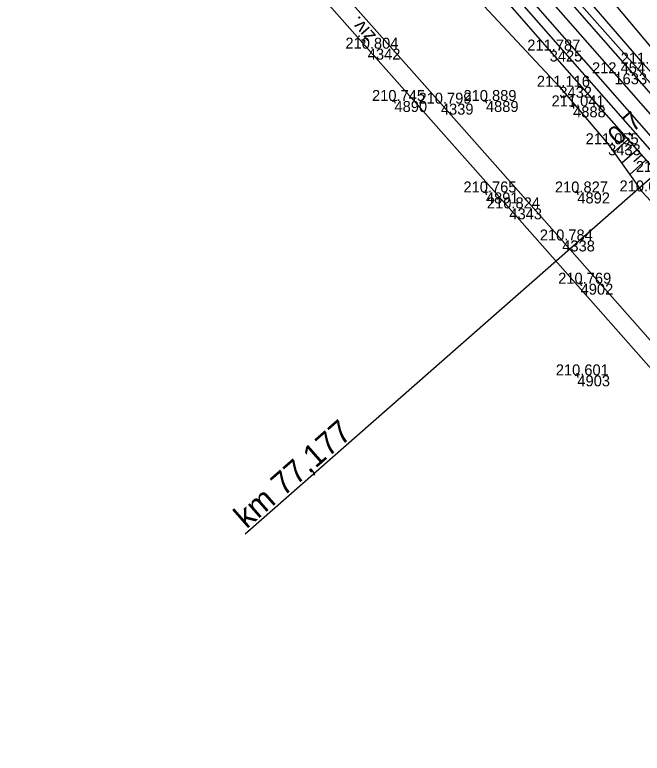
# Model space of a CAD drawing. Extents: x -556590 to -554855, y -1137918 to -1135717.
# Drawn here: x -555491.5 to -555422.9, y -1136781.3 to -1136700.6 of the extents above; entities that cross this region are included whole.
import ezdxf

# ---------------------------------------------------------------- set-up
doc = ezdxf.new("R2010")
doc.units = 0
for name, color, linetype in [('Vrstva 1', 7, 'Continuous'), ('Vrstva 4', 7, 'Continuous'), ('Vrstva 48', 7, 'Continuous'), ('Vrstva 49', 7, 'Continuous'), ('Vrstva 5', 7, 'Continuous'), ('Vrstva 51', 7, 'Continuous'), ('Vrstva 60', 7, 'Continuous'), ('Vrstva 61', 7, 'Continuous')]:
    doc.layers.add(name, color=color, linetype=linetype)

msp = doc.modelspace()

# ---------------------------------------------------------------- linework, layer by layer
at = {"layer": 'Vrstva 1'}
msp.add_lwpolyline([(-555418.861, -1136715.028), (-555425.943, -1136706.972), (-555432.878, -1136699.087), (-555439.682, -1136691.345), (-555445.706, -1136684.495), (-555452.029, -1136677.305), (-555458.102, -1136670.402), (-555464.435, -1136663.198), (-555470.59, -1136656.199), (-555477.52, -1136648.316), (-555484.828, -1136640.001), (-555491.528, -1136632.383)], dxfattribs=at)
at = {"layer": 'Vrstva 4'}
for points in [[(-555464.218, -1136660.059), (-555453.368, -1136672.228), (-555431.015, -1136697.892), (-555415.066, -1136715.862), (-555394.263, -1136739.423), (-555371.523, -1136765.495)], [(-555371.953, -1136766.077), (-555394.599, -1136740.194), (-555415.864, -1136716.157), (-555431.578, -1136698.204), (-555454.421, -1136672.369), (-555464.577, -1136660.557)], [(-555373.776, -1136768.598), (-555396.109, -1136743.261), (-555415.859, -1136720.785), (-555436.668, -1136697.089), (-555456.244, -1136674.795), (-555466.574, -1136663.075)], [(-555467.412, -1136663.795), (-555457.001, -1136675.466), (-555437.161, -1136698.083), (-555416.552, -1136721.586), (-555396.578, -1136744.252), (-555374.679, -1136769.31)]]:
    msp.add_lwpolyline(points, dxfattribs=at)
at = {"layer": 'Vrstva 48'}
for p, q in [((-555424.451, -1136714.199), (-555426.022, -1136715.585)), ((-555423.458, -1136715.324), (-555425.142, -1136716.81)), ((-555423.954, -1136714.762), (-555424.768, -1136715.48)), ((-555422.962, -1136715.886), (-555423.832, -1136716.654)), ((-555422.466, -1136716.449), (-555424.262, -1136718.034))]:
    msp.add_line(p, q, dxfattribs=at)
at = {"layer": 'Vrstva 49'}
for p, q in [((-555450.047, -1136709.754), (-555449.953, -1136710.246)), ((-555440.047, -1136709.754), (-555439.953, -1136710.246)), ((-555449.754, -1136709.953), (-555450.246, -1136710.047)), ((-555439.754, -1136709.953), (-555440.246, -1136710.047)), ((-555430.216, -1136710.54), (-555430.708, -1136710.634)), ((-555430.509, -1136710.341), (-555430.415, -1136710.833)), ((-555439.754, -1136719.953), (-555440.246, -1136720.047)), ((-555440.047, -1136719.754), (-555439.953, -1136720.246)), ((-555429.754, -1136719.953), (-555430.246, -1136720.047)), ((-555430.047, -1136719.754), (-555429.953, -1136720.246)), ((-555429.394, -1136729.93), (-555429.886, -1136730.024)), ((-555429.687, -1136729.731), (-555429.593, -1136730.223)), ((-555429.754, -1136739.953), (-555430.246, -1136740.047)), ((-555430.047, -1136739.754), (-555429.953, -1136740.246))]:
    msp.add_line(p, q, dxfattribs=at)
for points in [[(-555462.481, -1136658.477), (-555447.868, -1136674.77), (-555441.908, -1136681.306), (-555440.437, -1136682.042), (-555438.979, -1136683.028), (-555437.999, -1136684.209), (-555437.207, -1136685.699), (-555436.367, -1136687.463), (-555429.629, -1136694.949), (-555415.083, -1136712.3), (-555396.41, -1136733.354), (-555369.563, -1136763.534)], [(-555370.568, -1136764.836), (-555388.121, -1136744.839), (-555403.174, -1136727.841), (-555422.805, -1136705.916), (-555438.448, -1136687.784), (-555439.221, -1136685.925), (-555439.336, -1136684.967), (-555440.313, -1136683.852), (-555441.662, -1136683.489), (-555443.41, -1136682.015), (-555453.962, -1136670.239), (-555463.79, -1136659.785)], [(-555375.504, -1136770.371), (-555385.698, -1136758.59), (-555398.865, -1136742.932), (-555418.134, -1136721.358), (-555433.023, -1136704.484), (-555449.478, -1136685.627), (-555458.298, -1136675.411), (-555468.03, -1136664.433)], [(-555469.802, -1136665.897), (-555461.158, -1136676.185), (-555443.834, -1136695.703), (-555431.968, -1136708.444), (-555426.636, -1136714.731), (-555422.932, -1136719.884), (-555414.723, -1136728.765), (-555400.767, -1136744.403), (-555387.126, -1136760.174), (-555376.519, -1136771.305)]]:
    msp.add_lwpolyline(points, dxfattribs=at)
at = {"layer": 'Vrstva 5'}
msp.add_line((-555421.249, -1136717.764), (-555466.329, -1136757.359), dxfattribs=at)
at = {"layer": 'Vrstva 51'}
for points in [[(-555383.133, -1136780.034), (-555392.377, -1136769.622), (-555403.875, -1136756.739), (-555417.351, -1136741.432), (-555431.651, -1136725.25), (-555444.924, -1136710.289), (-555467.064, -1136685.326), (-555476.372, -1136674.87)], [(-555477.681, -1136676.392), (-555466.731, -1136688.66), (-555452.918, -1136704.28), (-555437.434, -1136721.741), (-555420.264, -1136741.173), (-555404.745, -1136758.819), (-555384.667, -1136781.315)]]:
    msp.add_lwpolyline(points, dxfattribs=at)
at = {"layer": 'Vrstva 60'}
for p, q in [((-555452.918, -1136704.28), (-555452.918, -1136704.28)), ((-555433.023, -1136704.484), (-555433.023, -1136704.484)), ((-555425.943, -1136706.972), (-555425.943, -1136706.972)), ((-555431.968, -1136708.444), (-555431.968, -1136708.444)), ((-555450, -1136710), (-555450, -1136710)), ((-555444.924, -1136710.289), (-555444.924, -1136710.289)), ((-555440, -1136710), (-555440, -1136710)), ((-555430.462, -1136710.587), (-555430.462, -1136710.587)), ((-555426.636, -1136714.731), (-555426.636, -1136714.731)), ((-555440, -1136720), (-555440, -1136720)), ((-555430, -1136720), (-555430, -1136720)), ((-555422.932, -1136719.884), (-555422.932, -1136719.884)), ((-555437.434, -1136721.741), (-555437.434, -1136721.741)), ((-555431.651, -1136725.25), (-555431.651, -1136725.25)), ((-555429.64, -1136729.977), (-555429.64, -1136729.977)), ((-555430, -1136740), (-555430, -1136740))]:
    msp.add_line(p, q, dxfattribs=at)

# ---------------------------------------------------------------- texts
at = {"layer": 'Vrstva 48'}
msp.add_text('0,7', height=2, rotation=41.424, dxfattribs=at).set_placement((-555425.572, -1136714.937))
at = {"layer": 'Vrstva 5'}
msp.add_text('km 77,177', height=2.5, rotation=41.29406, dxfattribs=at).set_placement((-555466.184, -1136756.849))
at = {"layer": 'Vrstva 51'}
msp.add_text('živ.', height=1.5, rotation=131.57022, dxfattribs=at).set_placement((-555451.951, -1136702.842))
at = {"layer": 'Vrstva 60'}
for s, p in [('4342', (-555452.918, -1136705.48)), ('3425', (-555433.023, -1136705.684)), ('1633', (-555425.943, -1136708.172)), ('3432', (-555431.968, -1136709.644)), ('4890', (-555450, -1136711.2)), ('4339', (-555444.924, -1136711.489)), ('4889', (-555440, -1136711.2)), ('4888', (-555430.462, -1136711.787)), ('3433', (-555426.636, -1136715.931)), ('4891', (-555440, -1136721.2)), ('4892', (-555430, -1136721.2)), ('4343', (-555437.434, -1136722.941)), ('4338', (-555431.651, -1136726.45)), ('4902', (-555429.64, -1136731.177)), ('4903', (-555430, -1136741.2))]:
    msp.add_text(s, height=1.2, dxfattribs=at).set_placement(p)
at = {"layer": 'Vrstva 61'}
for s, p in [('210.804', (-555455.369, -1136704.28)), ('211.787', (-555435.475, -1136704.484)), ('211.736', (-555425.257, -1136705.916)), ('212.454', (-555428.394, -1136706.972)), ('211.116', (-555434.42, -1136708.444)), ('210.745', (-555452.456, -1136710)), ('210.889', (-555442.454, -1136710)), ('210.799', (-555447.378, -1136710.289)), ('211.041', (-555432.819, -1136710.587)), ('211.055', (-555429.092, -1136714.731)), ('211.621', (-555423.606, -1136717.764)), ('210.765', (-555442.456, -1136720)), ('210.827', (-555432.452, -1136720)), ('210.616', (-555425.384, -1136719.884)), ('210.824', (-555439.885, -1136721.741)), ('210.784', (-555434.102, -1136725.25)), ('210.769', (-555432.094, -1136729.977)), ('210.601', (-555432.357, -1136740))]:
    msp.add_text(s, height=1.2, dxfattribs=at).set_placement(p)

doc.saveas('drawing.dxf')
